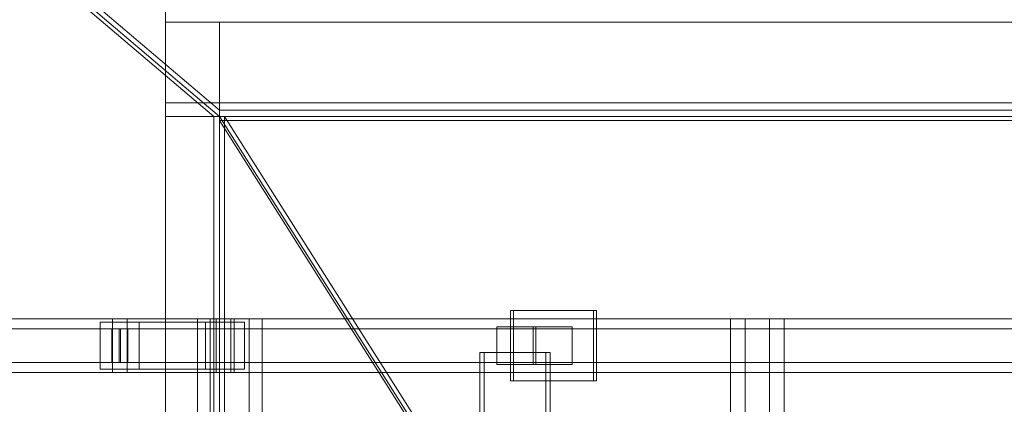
# Model space of a CAD drawing. Header units: millimetres. Extents: x -1970 to 61924, y -58230 to 6847.
# Tile 369 of 656: x 2526 to 3256, y -17613 to -17328. Entities that reach past the tile are written whole.
import ezdxf

# ---------------------------------------------------------------- set-up
doc = ezdxf.new("R2010")
doc.units = ezdxf.units.MM
for name, color, linetype, lineweight in [('superior_C01', 7, 'Continuous', 0), ('superior_tolva', 7, 'Continuous', 0), ('superior_tolva-C01', 7, 'Continuous', 0)]:
    doc.layers.add(name, color=color, linetype=linetype, lineweight=lineweight)

msp = doc.modelspace()

# ---------------------------------------------------------------- linework, layer by layer
at = {"layer": 'superior_C01'}
for p, q in [((2951.669, -17544), (2890.039, -17544)), ((2890.039, -17544), (2890.039, -17596)), ((2892.196, -17544), (2890.039, -17544)), ((2892.196, -17596), (2892.196, -17544)), ((2892.196, -17544), (2953.826, -17544)), ((2951.669, -17596), (2951.669, -17544)), ((2951.669, -17544), (2953.826, -17544)), ((2953.826, -17544), (2953.826, -17596)), ((2594.793, -17550), (1439.231, -17550)), ((1450.016, -17550), (2605.578, -17550)), ((2674.184, -17550), (1484.651, -17550)), ((1493.03, -17550), (2682.563, -17550)), ((2594.793, -17550), (2594.793, -17590)), ((2605.578, -17550), (2594.793, -17550)), ((3750.355, -17550), (2594.793, -17550)), ((2605.578, -17590), (2605.578, -17550)), ((2605.578, -17550), (3761.139, -17550)), ((2696.285, -17550), (2657.766, -17550)), ((2657.766, -17550), (2657.766, -18450)), ((2667.203, -17550), (2657.766, -17550)), ((2667.203, -18450), (2667.203, -17550)), ((2667.203, -17550), (2705.722, -17550)), ((2671.634, -17550), (2685.114, -17550)), ((2671.634, -17590), (2671.634, -17550)), ((3827.195, -17550), (2671.634, -17550)), ((2674.184, -17550), (2674.184, -17590)), ((2682.563, -17550), (2674.184, -17550)), ((2682.563, -17590), (2682.563, -17550)), ((2685.114, -17550), (2685.114, -17590)), ((2685.114, -17550), (3840.676, -17550)), ((2696.285, -18450), (2696.285, -17550)), ((2696.285, -17550), (2705.722, -17550)), ((2705.722, -17550), (2705.722, -18450)), ((3082.268, -17550), (3053.379, -17550)), ((3053.379, -17550), (3053.379, -18450)), ((3064.163, -17550), (3053.379, -17550)), ((3064.163, -18450), (3064.163, -17550)), ((3064.163, -17550), (3093.052, -17550)), ((3082.268, -18450), (3082.268, -17550)), ((3082.268, -17550), (3093.052, -17550)), ((3093.052, -17550), (3093.052, -18450)), ((2594.223, -17557.5), (1482.878, -17557.5)), ((1494.804, -17557.5), (2606.148, -17557.5)), ((2614.63, -17552.5), (2585.741, -17552.5)), ((2585.741, -17552.5), (2585.741, -17587.5)), ((2663.929, -17552.5), (2585.741, -17552.5)), ((2594.223, -17557.5), (2594.223, -17582.5)), ((2606.148, -17557.5), (2594.223, -17557.5)), ((2599.647, -17557.5), (2600.723, -17557.5)), ((2599.647, -17582.5), (2599.647, -17557.5)), ((3833.398, -17557.5), (2599.647, -17557.5)), ((2600.723, -17557.5), (2600.723, -17582.5)), ((2600.723, -17557.5), (3834.474, -17557.5)), ((2606.148, -17582.5), (2606.148, -17557.5)), ((2614.63, -17587.5), (2614.63, -17552.5)), ((2614.63, -17552.5), (2692.818, -17552.5)), ((2663.929, -17587.5), (2663.929, -17552.5)), ((2663.929, -17552.5), (2692.818, -17552.5)), ((2692.818, -17552.5), (2692.818, -17587.5)), ((2908.906, -17556), (2880.017, -17556)), ((2880.017, -17556), (2880.017, -17584)), ((2906.949, -17556), (2880.017, -17556)), ((2906.949, -17584), (2906.949, -17556)), ((2906.949, -17556), (2935.838, -17556)), ((2908.906, -17584), (2908.906, -17556)), ((2908.906, -17556), (2935.838, -17556)), ((2935.838, -17556), (2935.838, -17584)), ((2916.225, -17575), (2867.306, -17575)), ((2867.306, -17575), (2867.306, -18425)), ((2870.541, -17575), (2867.306, -17575)), ((2870.541, -18425), (2870.541, -17575)), ((2870.541, -17575), (2919.46, -17575)), ((2916.225, -18425), (2916.225, -17575)), ((2916.225, -17575), (2919.46, -17575)), ((2919.46, -17575), (2919.46, -18425)), ((1482.878, -17582.5), (2594.223, -17582.5)), ((1494.804, -17582.5), (2606.148, -17582.5)), ((2585.741, -17587.5), (2614.63, -17587.5)), ((2663.929, -17587.5), (2585.741, -17587.5)), ((2594.223, -17582.5), (2606.148, -17582.5)), ((2600.723, -17582.5), (2599.647, -17582.5)), ((2599.647, -17582.5), (3833.398, -17582.5)), ((2600.723, -17582.5), (3834.474, -17582.5)), ((2692.818, -17587.5), (2614.63, -17587.5)), ((2692.818, -17587.5), (2663.929, -17587.5)), ((2880.017, -17584), (2908.906, -17584)), ((2880.017, -17584), (2906.949, -17584)), ((2935.838, -17584), (2906.949, -17584)), ((2935.838, -17584), (2908.906, -17584)), ((1439.231, -17590), (2594.793, -17590)), ((1450.016, -17590), (2605.578, -17590)), ((1484.651, -17590), (2674.184, -17590)), ((1493.03, -17590), (2682.563, -17590)), ((2594.793, -17590), (2605.578, -17590)), ((2594.793, -17590), (3750.355, -17590)), ((2605.578, -17590), (3761.139, -17590)), ((2685.114, -17590), (2671.634, -17590)), ((2671.634, -17590), (3827.195, -17590)), ((2674.184, -17590), (2682.563, -17590)), ((2685.114, -17590), (3840.676, -17590)), ((2890.039, -17596), (2951.669, -17596)), ((2890.039, -17596), (2892.196, -17596)), ((2953.826, -17596), (2892.196, -17596)), ((2953.826, -17596), (2951.669, -17596))]:
    msp.add_line(p, q, dxfattribs=at)
at = {"layer": 'superior_tolva'}
for p, q in [((1349.2, -16270.364), (2674.2, -17395.364)), ((2670.065, -17400), (1345.065, -16275)), ((1349.2, -16275), (2674.2, -17400)), ((2634.2, -17390), (2634.2, -17320)), ((2634.2, -17330), (2634.2, -17320)), ((4614.2, -17330), (2634.2, -17330)), ((2634.2, -17390), (2634.2, -17330)), ((2634.2, -17400), (2634.2, -17330)), ((2634.2, -17330), (3514.2, -17330)), ((2634.2, -18670), (2634.2, -17330)), ((2634.2, -17330), (2674.2, -17330)), ((2674.2, -17330), (2674.2, -18670)), ((4614.2, -17390), (2634.2, -17390)), ((2674.2, -17395.364), (3474.2, -17395.364)), ((2674.2, -17395.364), (2674.2, -17400)), ((3514.2, -17400), (2634.2, -17400)), ((2670.065, -18600), (2670.065, -17400)), ((2674.2, -17400), (2670.065, -17400)), ((2674.2, -17400), (2674.2, -18600)), ((3474.2, -17400), (2674.2, -17400))]:
    msp.add_line(p, q, dxfattribs=at)
at = {"layer": 'superior_tolva-C01'}
for p, q in [((2911.751, -17775), (2674.2, -17400)), ((2674.2, -17400), (3474.2, -17400)), ((2674.2, -17400), (2674.2, -17403.113)), ((2674.2, -18600), (2674.2, -17400)), ((2677.867, -17400), (2674.2, -17400)), ((3474.2, -17403.113), (2674.2, -17403.113)), ((2674.2, -17403.113), (2911.751, -17778.113)), ((2677.867, -17400), (2677.867, -18600)), ((2915.418, -17775), (2677.867, -17400))]:
    msp.add_line(p, q, dxfattribs=at)

doc.saveas('drawing.dxf')
